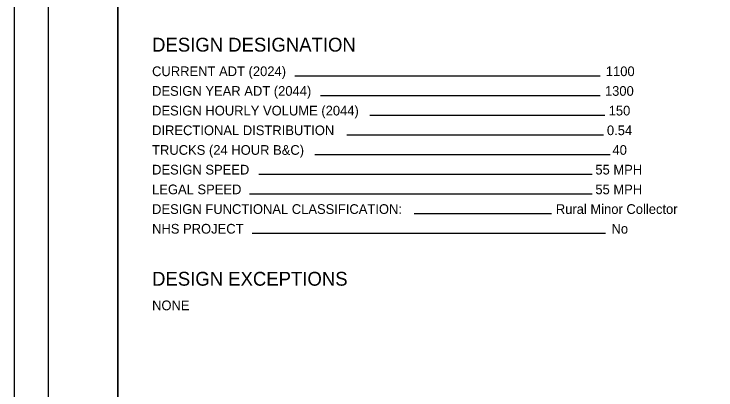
# Model space of a CAD drawing. Extents: x -22 to 431, y -18 to 160.
# Drawn here: x 0 to 10.14, y 5.51 to 10.94 of the extents above; entities that cross this region are included whole.
import ezdxf

# ---------------------------------------------------------------- set-up
doc = ezdxf.new("R2010")
doc.units = 0
for name, color, linetype in [('GM_X_County', 7, 'Continuous'), ('GM_X_Section', 7, 'Continuous'), ('GM_X_Township', 7, 'Continuous')]:
    doc.layers.add(name, color=color, linetype=linetype)

msp = doc.modelspace()

# ---------------------------------------------------------------- linework, layer by layer
at = {"layer": 'GM_X_County'}
msp.add_lwpolyline([(0, 0), (34, 0), (34, 22), (0, 22)], close=True, dxfattribs=at)
at = {"layer": 'GM_X_Section'}
for p, q in [((8.466, 10.041), (4.058, 10.041)), ((8.466, 9.757), (4.428, 9.757)), ((8.534, 9.473), (5.14, 9.473)), ((8.515, 9.189), (4.808, 9.189)), ((8.613, 8.905), (4.343, 8.905)), ((8.35, 8.621), (3.536, 8.621)), ((8.35, 8.336), (3.403, 8.336)), ((7.765, 8.052), (5.779, 8.052)), ((8.544, 7.768), (3.441, 7.768))]:
    msp.add_line(p, q, dxfattribs=at)
at = {"layer": 'GM_X_Township'}
for points in [[(0.5, 21.5), (1.5, 21.5), (1.5, 0.5), (0.5, 0.5)], [(1.5, 21.5), (33.5, 21.5), (33.5, 0.5), (1.5, 0.5)]]:
    msp.add_lwpolyline(points, close=True, dxfattribs=at)

# ---------------------------------------------------------------- texts
at = {"layer": 'GM_X_Section'}
for s, height, p in [('DESIGN DESIGNATION', 0.2, (1.994, 10.395)), ('CURRENT ADT (2024)', 0.14, (1.994, 10.041)), ('1100', 0.14, (8.548, 10.041)), ('DESIGN YEAR ADT (2044)', 0.14, (1.994, 9.757)), ('1300', 0.14, (8.535, 9.757)), ('DESIGN HOURLY VOLUME (2044)', 0.14, (1.994, 9.473)), ('150', 0.14, (8.589, 9.473)), ('DIRECTIONAL DISTRIBUTION', 0.14, (1.994, 9.189)), ('0.54', 0.14, (8.564, 9.189)), ('TRUCKS (24 HOUR B&C)', 0.14, (1.994, 8.905)), ('40', 0.14, (8.644, 8.905)), ('DESIGN SPEED', 0.14, (1.994, 8.621)), ('55 MPH', 0.14, (8.397, 8.621)), ('LEGAL SPEED', 0.14, (1.994, 8.336)), ('55 MPH', 0.14, (8.397, 8.336)), ('DESIGN FUNCTIONAL CLASSIFICATION:', 0.14, (1.994, 8.052)), ('Rural Minor Collector', 0.14, (7.826, 8.052)), ('NHS PROJECT', 0.14, (1.994, 7.768)), ('No', 0.14, (8.63, 7.768)), ('DESIGN EXCEPTIONS', 0.2, (1.994, 7.016)), ('NONE', 0.14, (1.994, 6.662))]:
    msp.add_text(s, height=height, dxfattribs=at).set_placement(p)

doc.saveas('drawing.dxf')
